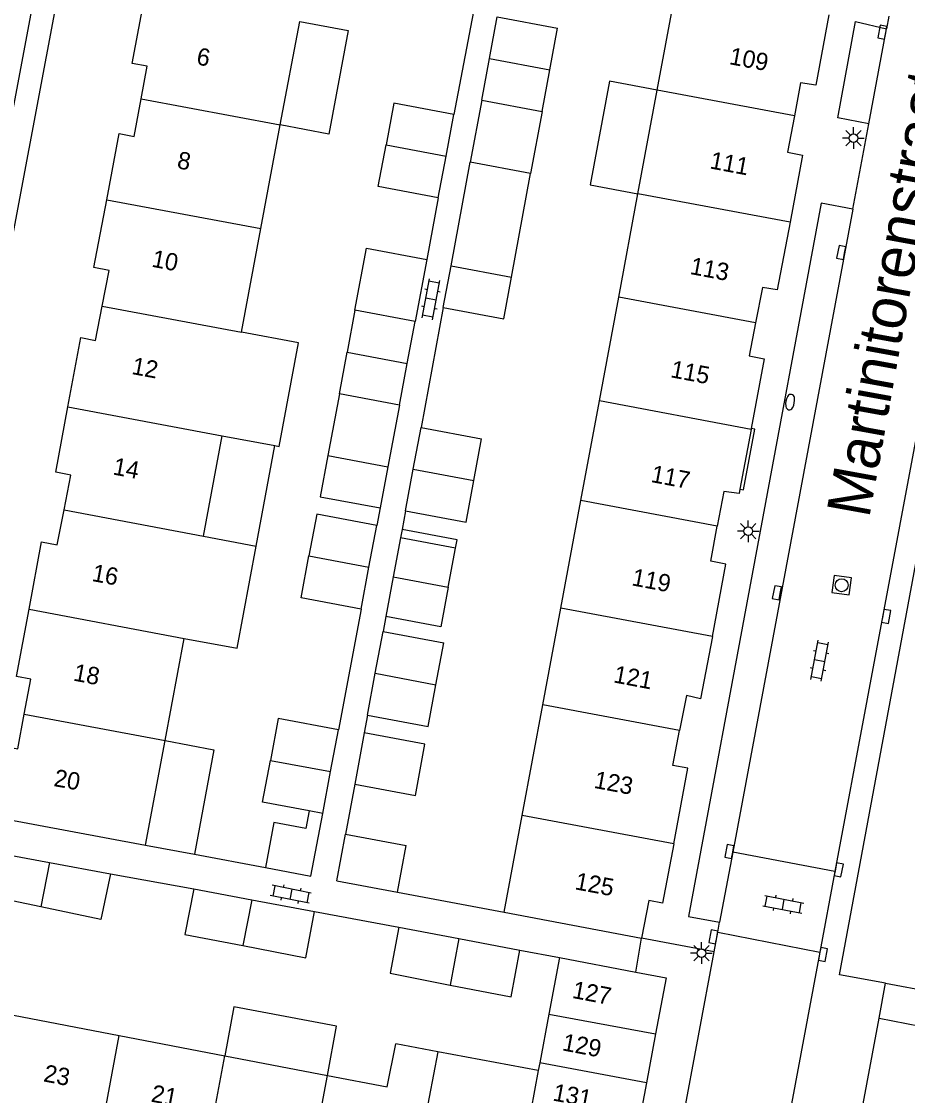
# Model space of a CAD drawing. Extents: x 131000 to 133014, y 396499 to 399001.
# Drawn here: x 131516.3 to 131567.4, y 397286.7 to 397348.6 of the extents above; entities that cross this region are included whole.
import ezdxf

# ---------------------------------------------------------------- set-up
doc = ezdxf.new("R2010")
doc.units = 0
for name, color, linetype in [('gg-afsc-erfafscheiding', 7, 'Continuous'), ('gg-afsc-muur', 7, 'Continuous'), ('gg-anno-huisnummerreeks BGT', 7, 'Continuous'), ('gg-anno-openbare ruimte label', 7, 'Continuous'), ('gg-bbg-bijgebouw', 7, 'Continuous'), ('gg-bbg-gedigitaliseerde bebouwing', 7, 'Continuous'), ('gg-bbg-gedigitaliseerde bijgebouw', 7, 'Continuous'), ('gg-bbg-hoofdgebouw', 7, 'Continuous'), ('gg-bbg-luifel en loopbrug', 7, 'Continuous'), ('gg-bbg-tussenscheiding', 7, 'Continuous'), ('gg-knt-verharding', 7, 'Continuous'), ('gg-knt-verharding nz', 7, 'Continuous'), ('gt-symb-brandkraan', 7, 'Continuous'), ('gt-symb-klinker verharding', 7, 'Continuous'), ('gt-symb-kolk', 7, 'Continuous'), ('gt-symb-lichtmast', 7, 'Continuous'), ('gt-symb-rioolschacht', 7, 'Continuous')]:
    doc.layers.add(name, color=color, linetype=linetype)

# ---------------------------------------------------------------- blocks, each defined once
blk = doc.blocks.new('gt0-KOLK')
at = {"layer": 'gt-symb-kolk'}
blk.add_lwpolyline([(0, 0), (0.375, 0), (0.375, 0.4), (-0.375, 0.4), (-0.375, 0), (0, 0)], dxfattribs=at)
blk = doc.blocks.new('gt0-LMAST')
at = {"layer": 'gt-symb-lichtmast'}
for p, q in [((-0.005, 0.246), (-0.005, 0.621)), ((-0.182, 0.173), (-0.447, 0.438)), ((0.172, 0.173), (0.437, 0.438)), ((-0.255, -0.004), (-0.63, -0.004)), ((-0.182, -0.181), (-0.447, -0.446)), ((-0.005, -0.254), (-0.005, -0.629)), ((0.437, -0.446), (0.172, -0.181)), ((0.245, -0.004), (0.62, -0.004))]:
    blk.add_line(p, q, dxfattribs=at)
blk.add_circle((-0.005, -0.004), 0.25, dxfattribs=at)
blk = doc.blocks.new('gt0-KL1')
at = {"layer": 'gt-symb-klinker verharding'}
for p, q in [((-1.15, 0.3), (1.15, 0.3)), ((-1, -0.3), (-1, 0.3)), ((-0.5, 0.3), (-0.5, 0.45)), ((0, -0.3), (0, 0.3)), ((0.5, 0.3), (0.5, 0.45)), ((1, -0.3), (1, 0.3)), ((-1.15, -0.3), (1.15, -0.3)), ((-0.5, -0.45), (-0.5, -0.3)), ((0.5, -0.45), (0.5, -0.3))]:
    blk.add_line(p, q, dxfattribs=at)
blk = doc.blocks.new('gt0-BR')
at = {"layer": 'gt-symb-brandkraan'}
for centre, radius, start, end in [((-0.244, 0), 0.206, 107.56694, 252.43307), ((0.599, -2.664), 3, 106.89205, 107.56694), ((0, -0.691), 0.938, 73.10799, 106.89205), ((-0.599, -2.664), 3, 72.43309, 73.10799), ((0.244, 0), 0.206, 287.56695, 72.43309), ((0.599, 2.664), 3, 252.43307, 253.10797), ((0, 0.691), 0.938, 253.10797, 286.89206), ((-0.599, 2.664), 3, 286.89206, 287.56695)]:
    blk.add_arc(centre, radius, start, end, dxfattribs=at)
blk = doc.blocks.new('gt0-RS')
at = {"layer": 'gt-symb-rioolschacht'}
blk.add_lwpolyline([(-0.5, -0.5), (0.5, -0.5), (0.5, 0.5), (-0.5, 0.5)], close=True, dxfattribs=at)
blk.add_circle((0, 0), 0.375, dxfattribs=at)

msp = doc.modelspace()

# ---------------------------------------------------------------- linework, layer by layer
at = {"layer": 'gg-afsc-erfafscheiding'}
for p, q in [((131542.561, 397350.404), (131541.219, 397343.268)), ((131540.314, 397338.452), (131539.645, 397334.894)), ((131540.602, 397332.125), (131539.316, 397325.212)), ((131536.953, 397320.569), (131536.762, 397319.551)), ((131538.421, 397320.395), (131538.221, 397319.318)), ((131535.856, 397314.736), (131534.546, 397307.762)), ((131537.288, 397314.302), (131537.127, 397313.436)), ((131536.232, 397308.618), (131536.042, 397307.597)), ((131535.492, 397304.639), (131534.955, 397301.75)), ((131526.238, 397300.588), (131530.337, 397299.823)), ((131537.965, 397298.404), (131544.109, 397297.248)), ((131556.233, 397294.964), (131552.05, 397295.75))]:
    msp.add_line(p, q, dxfattribs=at)
at = {"layer": 'gg-afsc-muur'}
for p, q in [((131521.386, 397299.464), (131526.202, 397298.599)), ((131533.172, 397297.277), (131538.031, 397296.379)), ((131545.021, 397295.059), (131547.308, 397294.624)), ((131564.089, 397282.276), (131565.751, 397291.125)), ((131565.751, 397291.125), (131568.12, 397290.68))]:
    msp.add_line(p, q, dxfattribs=at)
at = {"layer": 'gg-bbg-bijgebouw'}
for p, q in [((131514.374, 397300.761), (131517.879, 397300.113)), ((131517.879, 397300.113), (131521.386, 397299.464)), ((131534.454, 397299.057), (131537.965, 397298.404)), ((131526.202, 397298.599), (131529.543, 397297.965)), ((131529.543, 397297.965), (131533.172, 397297.277)), ((131538.031, 397296.379), (131541.507, 397295.723)), ((131541.507, 397295.723), (131545.021, 397295.059)), ((131547.308, 397294.624), (131551.71, 397293.783)), ((131552.857, 397290.22), (131552.321, 397287.398)), ((131552.321, 397287.398), (131551.76, 397284.441))]:
    msp.add_line(p, q, dxfattribs=at)
msp.add_lwpolyline([(131551.71, 397293.783), (131553.47, 397293.45), (131552.857, 397290.22)], dxfattribs=at)
at = {"layer": 'gg-bbg-gedigitaliseerde bebouwing'}
for p, q in [((131552.953, 397344.673), (131554.068, 397350.65)), ((131531.194, 397342.659), (131532.313, 397348.636)), ((131551.838, 397338.695), (131552.953, 397344.673)), ((131530.075, 397336.683), (131531.194, 397342.659)), ((131550.724, 397332.717), (131551.838, 397338.695)), ((131528.957, 397330.706), (131530.075, 397336.683)), ((131549.609, 397326.739), (131550.724, 397332.717)), ((131548.536, 397320.987), (131549.609, 397326.739)), ((131526.754, 397318.939), (131527.838, 397324.729)), ((131527.838, 397324.729), (131530.883, 397324.16)), ((131547.379, 397314.785), (131548.536, 397320.987)), ((131526.754, 397318.939), (131529.801, 397318.37)), ((131546.34, 397309.213), (131547.379, 397314.785)), ((131524.547, 397307.148), (131525.65, 397313.039)), ((131545.15, 397302.829), (131546.34, 397309.213)), ((131523.418, 397301.114), (131524.547, 397307.148)), ((131544.109, 397297.248), (131545.15, 397302.829)), ((131540.277, 397289.195), (131537.87, 397289.647)), ((131546.083, 397288.104), (131540.277, 397289.195))]:
    msp.add_line(p, q, dxfattribs=at)
for points in [[(131530.883, 397324.16), (131531.124, 397324.115), (131532.243, 397330.092), (131528.957, 397330.706)], [(131525.65, 397313.039), (131528.697, 397312.47), (131529.801, 397318.37)]]:
    msp.add_lwpolyline(points, dxfattribs=at)
at = {"layer": 'gg-bbg-gedigitaliseerde bijgebouw'}
for p, q in [((131543.272, 397346.491), (131543.72, 397348.899)), ((131543.72, 397348.899), (131547.192, 397348.248)), ((131546.746, 397345.839), (131547.192, 397348.248)), ((131542.824, 397344.082), (131543.272, 397346.491)), ((131546.3, 397343.43), (131546.746, 397345.839)), ((131542.824, 397344.082), (131546.3, 397343.43)), ((131540.767, 397340.86), (131541.219, 397343.268)), ((131540.314, 397338.452), (131540.767, 397340.86)), ((131541.049, 397334.534), (131542.16, 397340.509)), ((131545.631, 397339.858), (131542.16, 397340.509)), ((131544.532, 397333.881), (131545.631, 397339.858)), ((131540.602, 397332.125), (131541.049, 397334.534)), ((131544.086, 397331.472), (131544.532, 397333.881)), ((131535.506, 397331.966), (131535.053, 397329.558)), ((131538.973, 397331.316), (131535.506, 397331.966)), ((131540.602, 397332.125), (131544.086, 397331.472)), ((131538.52, 397328.908), (131538.973, 397331.316)), ((131534.602, 397327.15), (131535.053, 397329.558)), ((131538.068, 397326.5), (131538.52, 397328.908)), ((131538.068, 397326.5), (131534.602, 397327.15)), ((131538.869, 397322.804), (131539.316, 397325.212)), ((131539.316, 397325.212), (131542.806, 397324.557)), ((131542.36, 397322.148), (131542.806, 397324.557)), ((131533.937, 397323.589), (131537.399, 397322.942)), ((131537.399, 397322.942), (131536.953, 397320.569)), ((131538.421, 397320.395), (131538.869, 397322.804)), ((131541.915, 397319.74), (131542.36, 397322.148)), ((131538.421, 397320.395), (131541.915, 397319.74)), ((131536.309, 397317.143), (131536.762, 397319.551)), ((131538.132, 397318.839), (131537.715, 397316.596)), ((131541.305, 397318.244), (131538.132, 397318.839)), ((131540.885, 397316.002), (131541.305, 397318.244)), ((131535.856, 397314.736), (131536.309, 397317.143)), ((131537.715, 397316.596), (131537.288, 397314.302)), ((131536.679, 397311.027), (131537.127, 397313.436)), ((131537.127, 397313.436), (131540.626, 397312.78)), ((131540.18, 397310.371), (131540.626, 397312.78)), ((131536.232, 397308.618), (131536.679, 397311.027)), ((131539.734, 397307.962), (131540.18, 397310.371)), ((131536.232, 397308.618), (131539.734, 397307.962)), ((131534.093, 397305.354), (131534.546, 397307.762)), ((131533.641, 397302.947), (131534.093, 397305.354)), ((131533.641, 397302.947), (131532.857, 397303.094)), ((131534.454, 397299.057), (131534.955, 397301.75)), ((131534.955, 397301.75), (131538.462, 397301.091)), ((131537.965, 397298.404), (131538.462, 397301.091)), ((131517.38, 397297.548), (131513.904, 397298.271)), ((131547.308, 397294.624), (131546.696, 397291.371)), ((131546.696, 397291.371), (131546.169, 397288.564)), ((131546.169, 397288.564), (131546.083, 397288.104))]:
    msp.add_line(p, q, dxfattribs=at)
for points in [[(131541.219, 397343.268), (131537.753, 397343.918), (131537.3, 397341.51)], [(131540.314, 397338.452), (131536.848, 397339.102), (131537.3, 397341.51)], [(131533.937, 397323.589), (131533.493, 397321.215), (131536.953, 397320.569)], [(131536.762, 397319.551), (131533.295, 397320.201), (131532.842, 397317.794)], [(131535.856, 397314.736), (131532.39, 397315.386), (131532.842, 397317.794)], [(131540.885, 397316.002), (131540.455, 397313.709), (131537.288, 397314.302)], [(131534.546, 397307.762), (131531.079, 397308.413), (131530.626, 397306.006)], [(131532.857, 397303.094), (131530.175, 397303.597), (131530.626, 397306.006)], [(131521.386, 397299.464), (131520.837, 397296.828), (131517.38, 397297.548)], [(131526.202, 397298.599), (131525.693, 397295.96), (131529.032, 397295.316)], [(131529.032, 397295.316), (131532.659, 397294.616), (131533.172, 397297.277)], [(131538.031, 397296.379), (131537.532, 397293.722), (131541.002, 397293.041)], [(131541.002, 397293.041), (131544.513, 397292.354), (131545.021, 397295.059)]]:
    msp.add_lwpolyline(points, dxfattribs=at)
at = {"layer": 'gg-bbg-hoofdgebouw'}
for p, q in [((131558.363, 397325.1), (131557.718, 397321.655)), ((131558.371, 397325.145), (131558.363, 397325.1)), ((131514.501, 397302.786), (131523.418, 397301.114)), ((131544.109, 397297.248), (131552.05, 397295.75)), ((131515.799, 397291.307), (131521.896, 397290.135)), ((131521.896, 397290.135), (131527.994, 397288.964)), ((131527.994, 397288.964), (131533.913, 397287.827))]:
    msp.add_line(p, q, dxfattribs=at)
for points in [[(131523.163, 397344.162), (131523.515, 397346.043), (131522.646, 397346.206), (131523.412, 397350.302)], [(131562.845, 397349.007), (131562.092, 397344.956), (131561.221, 397345.091), (131560.861, 397343.192)], [(131521.181, 397338.347), (131521.889, 397342.158), (131522.758, 397341.995), (131523.163, 397344.162)], [(131560.861, 397343.192), (131560.462, 397341.089), (131561.337, 397340.925), (131560.611, 397337.052)], [(131520.909, 397332.211), (131521.311, 397334.262), (131520.437, 397334.428), (131521.181, 397338.347)], [(131560.611, 397337.052), (131559.879, 397333.144), (131559.015, 397333.277), (131558.62, 397331.239)], [(131518.938, 397326.395), (131519.689, 397330.398), (131520.522, 397330.235), (131520.909, 397332.211)], [(131558.62, 397331.239), (131558.25, 397329.334), (131559.125, 397329.17), (131558.371, 397325.145)], [(131518.716, 397320.45), (131519.107, 397322.465), (131518.232, 397322.629), (131518.938, 397326.395)], [(131557.718, 397321.655), (131557.668, 397321.39), (131556.793, 397321.518), (131556.416, 397319.507)], [(131516.694, 397314.723), (131517.418, 397318.602), (131518.325, 397318.433), (131518.716, 397320.45)], [(131556.129, 397313.147), (131556.915, 397317.331), (131556.04, 397317.495), (131556.416, 397319.507)], [(131516.42, 397308.677), (131516.795, 397310.689), (131515.969, 397310.843), (131516.694, 397314.723)], [(131556.129, 397313.147), (131555.455, 397309.56), (131554.631, 397309.74), (131554.237, 397307.729)], [(131514.501, 397302.786), (131515.213, 397306.823), (131516.044, 397306.664), (131516.42, 397308.677)], [(131553.9, 397301.191), (131554.718, 397305.553), (131553.843, 397305.717), (131554.237, 397307.729)], [(131553.9, 397301.191), (131553.259, 397297.77), (131552.456, 397297.92), (131552.05, 397295.75)], [(131533.913, 397287.827), (131537.368, 397287.163), (131537.87, 397289.647)]]:
    msp.add_lwpolyline(points, dxfattribs=at)
at = {"layer": 'gg-bbg-luifel en loopbrug'}
for p, q in [((131542.824, 397344.082), (131542.16, 397340.509)), ((131546.3, 397343.43), (131545.631, 397339.858)), ((131539.645, 397334.894), (131538.973, 397331.316)), ((131534.602, 397327.15), (131533.937, 397323.589)), ((131538.068, 397326.5), (131537.399, 397322.942)), ((131529.801, 397318.37), (131530.883, 397324.16)), ((131538.221, 397319.318), (131538.132, 397318.839)), ((131536.042, 397307.597), (131535.492, 397304.639)), ((131532.96, 397299.333), (131533.641, 397302.947)), ((131530.824, 397302.425), (131530.337, 397299.823)), ((131523.418, 397301.114), (131526.238, 397300.588)), ((131530.337, 397299.823), (131532.96, 397299.333))]:
    msp.add_line(p, q, dxfattribs=at)
for points in [[(131532.313, 397348.636), (131535.107, 397348.114), (131533.99, 397342.136), (131531.194, 397342.659)], [(131552.953, 397344.673), (131550.202, 397345.189), (131549.082, 397339.212), (131551.838, 397338.695)], [(131535.506, 397331.966), (131536.175, 397335.543), (131539.645, 397334.894)], [(131541.305, 397318.244), (131541.395, 397318.723), (131538.221, 397319.318)], [(131535.492, 397304.639), (131538.988, 397303.984), (131539.543, 397306.94), (131536.042, 397307.597)], [(131524.547, 397307.148), (131527.366, 397306.621), (131526.238, 397300.588)], [(131532.857, 397303.094), (131532.667, 397302.081), (131530.824, 397302.425)], [(131533.913, 397287.827), (131534.446, 397290.679), (131528.521, 397291.786), (131527.994, 397288.964)]]:
    msp.add_lwpolyline(points, dxfattribs=at)
at = {"layer": 'gg-bbg-tussenscheiding'}
for p, q in [((131543.272, 397346.491), (131546.746, 397345.839)), ((131523.163, 397344.162), (131531.194, 397342.659)), ((131560.861, 397343.192), (131552.953, 397344.673)), ((131537.3, 397341.51), (131540.767, 397340.86)), ((131560.611, 397337.052), (131551.838, 397338.695)), ((131521.181, 397338.347), (131530.075, 397336.683)), ((131541.049, 397334.534), (131544.532, 397333.881)), ((131558.62, 397331.239), (131550.724, 397332.717)), ((131520.909, 397332.211), (131528.957, 397330.706)), ((131535.053, 397329.558), (131538.52, 397328.908)), ((131518.938, 397326.395), (131527.838, 397324.729)), ((131558.363, 397325.1), (131549.609, 397326.739)), ((131538.869, 397322.804), (131542.36, 397322.148)), ((131556.416, 397319.507), (131548.536, 397320.987)), ((131518.716, 397320.45), (131526.754, 397318.939)), ((131532.842, 397317.794), (131536.309, 397317.143)), ((131537.715, 397316.596), (131540.885, 397316.002)), ((131516.694, 397314.723), (131525.65, 397313.039)), ((131556.129, 397313.147), (131547.379, 397314.785)), ((131536.679, 397311.027), (131540.18, 397310.371)), ((131554.237, 397307.729), (131546.34, 397309.213)), ((131516.42, 397308.677), (131524.547, 397307.148)), ((131530.626, 397306.006), (131534.093, 397305.354)), ((131553.9, 397301.191), (131545.15, 397302.829)), ((131517.879, 397300.113), (131517.38, 397297.548)), ((131529.543, 397297.965), (131529.032, 397295.316)), ((131541.507, 397295.723), (131541.002, 397293.041)), ((131546.696, 397291.371), (131552.857, 397290.22)), ((131520.635, 397283.336), (131521.896, 397290.135)), ((131526.737, 397282.19), (131527.994, 397288.964)), ((131540.277, 397289.195), (131538.543, 397279.973)), ((131552.321, 397287.398), (131546.169, 397288.564)), ((131532.645, 397281.081), (131533.913, 397287.827)), ((131546.083, 397288.104), (131545.65, 397285.803))]:
    msp.add_line(p, q, dxfattribs=at)
at = {"layer": 'gg-knt-verharding'}
for p, q in [((131566.315, 397348.941), (131566.179, 397348.213)), ((131572.211, 397347.799), (131563.205, 397299.589)), ((131564.235, 397337.807), (131565.153, 397342.722)), ((131563.205, 397299.589), (131557.308, 397300.716)), ((131563.205, 397299.589), (131562.338, 397294.948)), ((131556.443, 397296.088), (131556.551, 397296.664)), ((131556.233, 397294.964), (131556.443, 397296.088)), ((131556.443, 397296.088), (131562.338, 397294.948)), ((131551.71, 397293.783), (131552.05, 397295.75)), ((131553.05, 397277.923), (131556.233, 397294.964)), ((131562.338, 397294.948), (131558.828, 397276.159)), ((131565.751, 397291.125), (131566.121, 397293.142)), ((131566.121, 397293.142), (131569.12, 397292.58))]:
    msp.add_line(p, q, dxfattribs=at)
for points in [[(131509.016, 397307.565), (131519.5, 397363.36), (131520.034, 397366.788)], [(131520.75, 397362.92), (131509.6, 397303.68), (131512.259, 397303.207)], [(131565.153, 397342.722), (131563.373, 397343.069), (131564.387, 397348.622), (131566.179, 397348.213)], [(131566.121, 397293.142), (131563.46, 397293.63), (131573.37, 397346.99)], [(131564.235, 397337.807), (131562.409, 397338.157), (131554.753, 397296.994), (131556.551, 397296.664)], [(131557.718, 397321.655), (131557.924, 397321.617), (131558.578, 397325.106), (131558.371, 397325.145)]]:
    msp.add_lwpolyline(points, dxfattribs=at)
at = {"layer": 'gg-knt-verharding nz'}
for p, q in [((131565.153, 397342.722), (131566.179, 397348.213)), ((131564.235, 397337.807), (131557.308, 397300.716)), ((131557.308, 397300.716), (131556.551, 397296.664))]:
    msp.add_line(p, q, dxfattribs=at)

# ---------------------------------------------------------------- block references
at = {"layer": 'gt-symb-brandkraan', "rotation": 79.04956573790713}
msp.add_blockref('gt0-BR', (131560.616, 397326.676), dxfattribs=at)
at = {"layer": 'gt-symb-klinker verharding'}
for p, rotation in [((131539.888, 397332.606), 79.45426563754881), ((131562.321, 397311.749), 79.45426563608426), ((131531.798, 397298.278), 168.81367070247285), ((131560.225, 397297.695), -10.837910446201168)]:
    msp.add_blockref('gt0-KL1', p, dxfattribs=dict(at, rotation=rotation))
at = {"layer": 'gt-symb-kolk'}
for p, rotation in [((131566.138, 397347.976), 79.39794170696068), ((131563.763, 397335.267), 79.39794170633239), ((131560.052, 397315.639), 79.45426563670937), ((131565.962, 397314.345), -100.48938980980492), ((131557.307, 397300.714), 79.3979417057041), ((131563.231, 397299.73), -101.00666417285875), ((131556.385, 397295.784), 79.3979417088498), ((131562.318, 397294.839), -100.48938980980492)]:
    msp.add_blockref('gt0-KOLK', p, dxfattribs=dict(at, rotation=rotation))
at = {"layer": 'gt-symb-lichtmast'}
for p in [(131564.278, 397341.907), (131558.21, 397319.228), (131555.506, 397294.889)]:
    msp.add_blockref('gt0-LMAST', p, dxfattribs=at)
at = {"layer": 'gt-symb-rioolschacht', "rotation": 81.95093829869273}
msp.add_blockref('gt0-RS', (131563.592, 397316.111), dxfattribs=at)

# ---------------------------------------------------------------- texts
at = {"layer": 'gg-anno-huisnummerreeks BGT'}
for s, rotation, p in [('6', 349.4, (131526.311, 397346.158)), ('109', 349.5, (131557.063, 397346.171)), ('8', 349.5, (131525.193, 397340.171)), ('111', 349.4, (131555.938, 397340.159)), ('10', 349.2, (131523.729, 397334.489)), ('113', 349.4, (131554.796, 397334.067)), ('12', 349.4, (131522.574, 397328.299)), ('115', 349.4, (131553.672, 397328.113)), ('14', 349.4, (131521.487, 397322.503)), ('117', 349.4, (131552.539, 397322.067)), ('16', 349.5, (131520.277, 397316.356)), ('119', 349.3, (131551.43, 397316.109)), ('18', 349.4, (131519.204, 397310.613)), ('121', 349.3, (131550.378, 397310.509)), ('20', 350.1, (131518.08, 397304.525)), ('123', 349.4, (131549.25, 397304.424)), ('125', 349.4, (131548.153, 397298.572)), ('127', 349.3, (131547.996, 397292.306)), ('129', 349.2, (131547.421, 397289.282)), ('23', 349.3, (131517.486, 397287.49)), ('21', 349.3, (131523.693, 397286.324)), ('131', 349.3, (131546.873, 397286.39))]:
    msp.add_text(s, height=1, rotation=rotation, dxfattribs=at).set_placement(p)
at = {"layer": 'gg-anno-openbare ruimte label'}
for s, rotation, p in [('Domtorenstraat', 78.9, (131512.369, 397336.144)), ('Martinitorenstraat', 79.7, (131565.176, 397319.931))]:
    msp.add_text(s, height=2.5, rotation=rotation, dxfattribs=at).set_placement(p)

doc.saveas('drawing.dxf')
